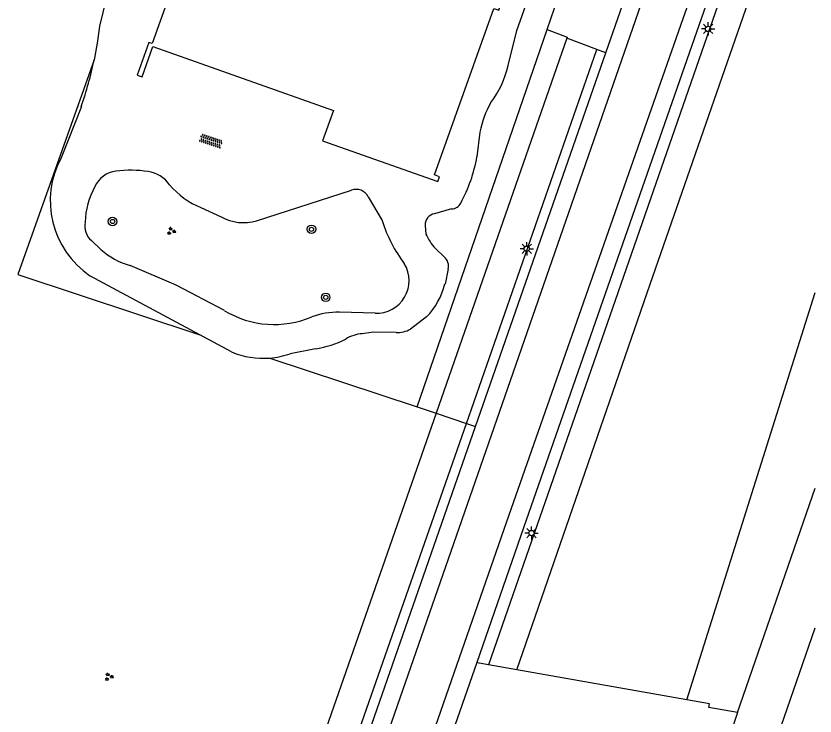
# Model space of a CAD drawing. Extents: x 128999 to 131010, y 395498 to 399007.
# Drawn here: x 130924.9 to 131000, y 397172.7 to 397238.6 of the extents above; entities that cross this region are included whole.
import ezdxf

# ---------------------------------------------------------------- set-up
doc = ezdxf.new("R2010")
doc.units = 0
for name, color, linetype in [('gg-bbg-hoofdgebouw', 7, 'Continuous'), ('gg-knt-verharding', 7, 'Continuous'), ('gg-knt-verharding nz', 7, 'Continuous'), ('gt-grn-groengrens', 7, 'Continuous'), ('gt-symb-boom', 7, 'Continuous'), ('gt-symb-groenvak', 7, 'Continuous'), ('gt-symb-lichtmast', 7, 'Continuous'), ('gt-symb-overige verharding', 7, 'Continuous')]:
    doc.layers.add(name, color=color, linetype=linetype)

# ---------------------------------------------------------------- blocks, each defined once
blk = doc.blocks.new('gt0-LMAST')
at = {"layer": 'gt-symb-lichtmast'}
for p, q in [((-0.182, 0.173), (-0.447, 0.438)), ((-0.005, 0.246), (-0.005, 0.621)), ((0.172, 0.173), (0.437, 0.438)), ((-0.255, -0.004), (-0.63, -0.004)), ((-0.182, -0.181), (-0.447, -0.446)), ((-0.005, -0.254), (-0.005, -0.629)), ((0.437, -0.446), (0.172, -0.181)), ((0.245, -0.004), (0.62, -0.004))]:
    blk.add_line(p, q, dxfattribs=at)
blk.add_circle((-0.005, -0.004), 0.25, dxfattribs=at)
blk = doc.blocks.new('gt0-BOOM')
at = {"layer": 'gt-symb-boom'}
for radius in [0.4, 0.2]:
    blk.add_circle((0, 0), radius, dxfattribs=at)
blk = doc.blocks.new('gt0-GRVAK')
at = {"layer": 'gt-symb-groenvak'}
for p, q in [((-0.11, 0.189), (-0.228, 0.24)), ((-0.182, 0.153), (0.088, 0.153)), ((-0.091, 0.211), (-0.156, 0.322)), ((-0.047, 0.214), (-0.047, 0.393)), ((-0.004, 0.211), (0.061, 0.322)), ((0.015, 0.189), (0.133, 0.24)), ((0.262, -0.052), (0.197, 0.059)), ((0.305, -0.049), (0.305, 0.13)), ((0.349, -0.052), (0.414, 0.059)), ((-0.245, -0.228), (-0.363, -0.177)), ((-0.318, -0.264), (-0.047, -0.264)), ((-0.226, -0.206), (-0.291, -0.095)), ((-0.183, -0.203), (-0.183, -0.024)), ((-0.139, -0.206), (-0.074, -0.095)), ((-0.12, -0.228), (-0.002, -0.177)), ((0.243, -0.074), (0.125, -0.023)), ((0.17, -0.11), (0.441, -0.11)), ((0.368, -0.074), (0.486, -0.023))]:
    blk.add_line(p, q, dxfattribs=at)
blk = doc.blocks.new('gt0-OVH')
at = {"layer": 'gt-symb-overige verharding'}
for points in [[(-0.972, 0.298), (-0.967, 0.308), (-0.965, 0.319), (-0.966, 0.33), (-0.971, 0.34), (-0.978, 0.348), (-0.988, 0.353), (-0.999, 0.355), (-1.01, 0.354), (-1.02, 0.349), (-1.028, 0.342), (-1.033, 0.332), (-1.035, 0.321), (-1.034, 0.31), (-1.029, 0.3), (-1.022, 0.292), (-1.012, 0.287), (-1.001, 0.285), (-0.99, 0.286), (-0.98, 0.291)], [(-0.872, 0.106), (-0.867, 0.116), (-0.865, 0.126), (-0.866, 0.137), (-0.871, 0.147), (-0.878, 0.156), (-0.888, 0.161), (-0.899, 0.163), (-0.91, 0.162), (-0.92, 0.157), (-0.928, 0.15), (-0.933, 0.14), (-0.935, 0.129), (-0.934, 0.118), (-0.929, 0.108), (-0.922, 0.1), (-0.912, 0.095), (-0.901, 0.092), (-0.89, 0.094), (-0.88, 0.098)], [(-0.772, 0.298), (-0.767, 0.308), (-0.765, 0.319), (-0.766, 0.33), (-0.771, 0.34), (-0.778, 0.348), (-0.788, 0.353), (-0.799, 0.355), (-0.81, 0.354), (-0.82, 0.349), (-0.828, 0.342), (-0.833, 0.332), (-0.835, 0.321), (-0.834, 0.31), (-0.829, 0.3), (-0.822, 0.292), (-0.812, 0.287), (-0.801, 0.285), (-0.79, 0.286), (-0.78, 0.291)], [(-0.672, 0.106), (-0.667, 0.116), (-0.665, 0.126), (-0.666, 0.137), (-0.671, 0.147), (-0.678, 0.156), (-0.688, 0.161), (-0.699, 0.163), (-0.71, 0.162), (-0.72, 0.157), (-0.728, 0.15), (-0.733, 0.14), (-0.735, 0.129), (-0.734, 0.118), (-0.729, 0.108), (-0.722, 0.1), (-0.712, 0.095), (-0.701, 0.092), (-0.69, 0.094), (-0.68, 0.098)], [(-0.572, 0.298), (-0.567, 0.308), (-0.565, 0.319), (-0.566, 0.33), (-0.571, 0.34), (-0.578, 0.348), (-0.588, 0.353), (-0.599, 0.355), (-0.61, 0.354), (-0.62, 0.349), (-0.628, 0.342), (-0.633, 0.332), (-0.635, 0.321), (-0.634, 0.31), (-0.629, 0.3), (-0.622, 0.292), (-0.612, 0.287), (-0.601, 0.285), (-0.59, 0.286), (-0.58, 0.291)], [(-0.472, 0.106), (-0.467, 0.116), (-0.465, 0.126), (-0.466, 0.137), (-0.471, 0.147), (-0.478, 0.156), (-0.488, 0.161), (-0.499, 0.163), (-0.51, 0.162), (-0.52, 0.157), (-0.528, 0.15), (-0.533, 0.14), (-0.535, 0.129), (-0.534, 0.118), (-0.529, 0.108), (-0.522, 0.1), (-0.512, 0.095), (-0.501, 0.092), (-0.49, 0.094), (-0.48, 0.098)], [(-0.372, 0.298), (-0.367, 0.308), (-0.365, 0.319), (-0.366, 0.33), (-0.371, 0.34), (-0.378, 0.348), (-0.388, 0.353), (-0.399, 0.355), (-0.41, 0.354), (-0.42, 0.349), (-0.428, 0.342), (-0.433, 0.332), (-0.435, 0.321), (-0.434, 0.31), (-0.429, 0.3), (-0.422, 0.292), (-0.412, 0.287), (-0.401, 0.285), (-0.39, 0.286), (-0.38, 0.291)], [(-0.272, 0.106), (-0.267, 0.116), (-0.265, 0.126), (-0.266, 0.137), (-0.271, 0.147), (-0.278, 0.156), (-0.288, 0.161), (-0.299, 0.163), (-0.31, 0.162), (-0.32, 0.157), (-0.328, 0.15), (-0.333, 0.14), (-0.335, 0.129), (-0.334, 0.118), (-0.329, 0.108), (-0.322, 0.1), (-0.312, 0.095), (-0.301, 0.092), (-0.29, 0.094), (-0.28, 0.098)], [(-0.172, 0.298), (-0.167, 0.308), (-0.165, 0.319), (-0.166, 0.33), (-0.171, 0.34), (-0.178, 0.348), (-0.188, 0.353), (-0.199, 0.355), (-0.21, 0.354), (-0.22, 0.349), (-0.228, 0.342), (-0.233, 0.332), (-0.235, 0.321), (-0.234, 0.31), (-0.229, 0.3), (-0.222, 0.292), (-0.212, 0.287), (-0.201, 0.285), (-0.19, 0.286), (-0.18, 0.291)], [(-0.072, 0.106), (-0.067, 0.116), (-0.065, 0.126), (-0.066, 0.137), (-0.071, 0.147), (-0.078, 0.156), (-0.088, 0.161), (-0.099, 0.163), (-0.11, 0.162), (-0.12, 0.157), (-0.128, 0.15), (-0.133, 0.14), (-0.135, 0.129), (-0.134, 0.118), (-0.129, 0.108), (-0.122, 0.1), (-0.112, 0.095), (-0.101, 0.092), (-0.09, 0.094), (-0.08, 0.098)], [(0.028, 0.298), (0.033, 0.308), (0.035, 0.319), (0.034, 0.33), (0.029, 0.34), (0.022, 0.348), (0.012, 0.353), (0.001, 0.355), (-0.01, 0.354), (-0.02, 0.349), (-0.028, 0.342), (-0.033, 0.332), (-0.035, 0.321), (-0.034, 0.31), (-0.029, 0.3), (-0.022, 0.292), (-0.012, 0.287), (-0.001, 0.285), (0.01, 0.286), (0.02, 0.291)], [(0.128, 0.106), (0.133, 0.116), (0.135, 0.126), (0.134, 0.137), (0.129, 0.147), (0.122, 0.156), (0.112, 0.161), (0.101, 0.163), (0.09, 0.162), (0.08, 0.157), (0.072, 0.15), (0.067, 0.14), (0.065, 0.129), (0.066, 0.118), (0.071, 0.108), (0.078, 0.1), (0.088, 0.095), (0.099, 0.092), (0.11, 0.094), (0.12, 0.098)], [(0.228, 0.298), (0.233, 0.308), (0.235, 0.319), (0.234, 0.33), (0.229, 0.34), (0.222, 0.348), (0.212, 0.353), (0.201, 0.355), (0.19, 0.354), (0.18, 0.349), (0.172, 0.342), (0.167, 0.332), (0.165, 0.321), (0.166, 0.31), (0.171, 0.3), (0.178, 0.292), (0.188, 0.287), (0.199, 0.285), (0.21, 0.286), (0.22, 0.291)], [(0.328, 0.106), (0.333, 0.116), (0.335, 0.126), (0.334, 0.137), (0.329, 0.147), (0.322, 0.156), (0.312, 0.161), (0.301, 0.163), (0.29, 0.162), (0.28, 0.157), (0.272, 0.15), (0.267, 0.14), (0.265, 0.129), (0.266, 0.118), (0.271, 0.108), (0.278, 0.1), (0.288, 0.095), (0.299, 0.092), (0.31, 0.094), (0.32, 0.098)], [(0.428, 0.298), (0.433, 0.308), (0.435, 0.319), (0.434, 0.33), (0.429, 0.34), (0.422, 0.348), (0.412, 0.353), (0.401, 0.355), (0.39, 0.354), (0.38, 0.349), (0.372, 0.342), (0.367, 0.332), (0.365, 0.321), (0.366, 0.31), (0.371, 0.3), (0.378, 0.292), (0.388, 0.287), (0.399, 0.285), (0.41, 0.286), (0.42, 0.291)], [(0.528, 0.106), (0.533, 0.116), (0.535, 0.126), (0.534, 0.137), (0.529, 0.147), (0.522, 0.156), (0.512, 0.161), (0.501, 0.163), (0.49, 0.162), (0.48, 0.157), (0.472, 0.15), (0.467, 0.14), (0.465, 0.129), (0.466, 0.118), (0.471, 0.108), (0.478, 0.1), (0.488, 0.095), (0.499, 0.092), (0.51, 0.094), (0.52, 0.098)], [(0.628, 0.298), (0.633, 0.308), (0.635, 0.319), (0.634, 0.33), (0.629, 0.34), (0.622, 0.348), (0.612, 0.353), (0.601, 0.355), (0.59, 0.354), (0.58, 0.349), (0.572, 0.342), (0.567, 0.332), (0.565, 0.321), (0.566, 0.31), (0.571, 0.3), (0.578, 0.292), (0.588, 0.287), (0.599, 0.285), (0.61, 0.286), (0.62, 0.291)], [(0.728, 0.106), (0.733, 0.116), (0.735, 0.126), (0.734, 0.137), (0.729, 0.147), (0.722, 0.156), (0.712, 0.161), (0.701, 0.163), (0.69, 0.162), (0.68, 0.157), (0.672, 0.15), (0.667, 0.14), (0.665, 0.129), (0.666, 0.118), (0.671, 0.108), (0.678, 0.1), (0.688, 0.095), (0.699, 0.092), (0.71, 0.094), (0.72, 0.098)], [(0.828, 0.298), (0.833, 0.308), (0.835, 0.319), (0.834, 0.33), (0.829, 0.34), (0.822, 0.348), (0.812, 0.353), (0.801, 0.355), (0.79, 0.354), (0.78, 0.349), (0.772, 0.342), (0.767, 0.332), (0.765, 0.321), (0.766, 0.31), (0.771, 0.3), (0.778, 0.292), (0.788, 0.287), (0.799, 0.285), (0.81, 0.286), (0.82, 0.291)], [(0.928, 0.106), (0.933, 0.116), (0.935, 0.126), (0.934, 0.137), (0.929, 0.147), (0.922, 0.156), (0.912, 0.161), (0.901, 0.163), (0.89, 0.162), (0.88, 0.157), (0.872, 0.15), (0.867, 0.14), (0.865, 0.129), (0.866, 0.118), (0.871, 0.108), (0.878, 0.1), (0.888, 0.095), (0.899, 0.092), (0.91, 0.094), (0.92, 0.098)], [(1.028, 0.298), (1.033, 0.308), (1.035, 0.319), (1.034, 0.33), (1.029, 0.34), (1.022, 0.348), (1.012, 0.353), (1.001, 0.355), (0.99, 0.354), (0.98, 0.349), (0.972, 0.342), (0.967, 0.332), (0.965, 0.321), (0.966, 0.31), (0.971, 0.3), (0.978, 0.292), (0.988, 0.287), (0.999, 0.285), (1.01, 0.286), (1.02, 0.291)], [(-0.972, -0.142), (-0.967, -0.132), (-0.965, -0.121), (-0.966, -0.11), (-0.971, -0.1), (-0.978, -0.092), (-0.988, -0.087), (-0.999, -0.085), (-1.01, -0.086), (-1.02, -0.091), (-1.028, -0.098), (-1.033, -0.108), (-1.035, -0.119), (-1.034, -0.13), (-1.029, -0.14), (-1.022, -0.148), (-1.012, -0.153), (-1.001, -0.155), (-0.99, -0.154), (-0.98, -0.149)], [(-0.872, -0.334), (-0.867, -0.324), (-0.865, -0.314), (-0.866, -0.303), (-0.871, -0.293), (-0.878, -0.284), (-0.888, -0.279), (-0.899, -0.277), (-0.91, -0.278), (-0.92, -0.283), (-0.928, -0.29), (-0.933, -0.3), (-0.935, -0.311), (-0.934, -0.322), (-0.929, -0.332), (-0.922, -0.34), (-0.912, -0.345), (-0.901, -0.348), (-0.89, -0.346), (-0.88, -0.342)], [(-0.772, -0.142), (-0.767, -0.132), (-0.765, -0.121), (-0.766, -0.11), (-0.771, -0.1), (-0.778, -0.092), (-0.788, -0.087), (-0.799, -0.085), (-0.81, -0.086), (-0.82, -0.091), (-0.828, -0.098), (-0.833, -0.108), (-0.835, -0.119), (-0.834, -0.13), (-0.829, -0.14), (-0.822, -0.148), (-0.812, -0.153), (-0.801, -0.155), (-0.79, -0.154), (-0.78, -0.149)], [(-0.672, -0.334), (-0.667, -0.324), (-0.665, -0.314), (-0.666, -0.303), (-0.671, -0.293), (-0.678, -0.284), (-0.688, -0.279), (-0.699, -0.277), (-0.71, -0.278), (-0.72, -0.283), (-0.728, -0.29), (-0.733, -0.3), (-0.735, -0.311), (-0.734, -0.322), (-0.729, -0.332), (-0.722, -0.34), (-0.712, -0.345), (-0.701, -0.348), (-0.69, -0.346), (-0.68, -0.342)], [(-0.572, -0.142), (-0.567, -0.132), (-0.565, -0.121), (-0.566, -0.11), (-0.571, -0.1), (-0.578, -0.092), (-0.588, -0.087), (-0.599, -0.085), (-0.61, -0.086), (-0.62, -0.091), (-0.628, -0.098), (-0.633, -0.108), (-0.635, -0.119), (-0.634, -0.13), (-0.629, -0.14), (-0.622, -0.148), (-0.612, -0.153), (-0.601, -0.155), (-0.59, -0.154), (-0.58, -0.149)], [(-0.472, -0.334), (-0.467, -0.324), (-0.465, -0.314), (-0.466, -0.303), (-0.471, -0.293), (-0.478, -0.284), (-0.488, -0.279), (-0.499, -0.277), (-0.51, -0.278), (-0.52, -0.283), (-0.528, -0.29), (-0.533, -0.3), (-0.535, -0.311), (-0.534, -0.322), (-0.529, -0.332), (-0.522, -0.34), (-0.512, -0.345), (-0.501, -0.348), (-0.49, -0.346), (-0.48, -0.342)], [(-0.372, -0.142), (-0.367, -0.132), (-0.365, -0.121), (-0.366, -0.11), (-0.371, -0.1), (-0.378, -0.092), (-0.388, -0.087), (-0.399, -0.085), (-0.41, -0.086), (-0.42, -0.091), (-0.428, -0.098), (-0.433, -0.108), (-0.435, -0.119), (-0.434, -0.13), (-0.429, -0.14), (-0.422, -0.148), (-0.412, -0.153), (-0.401, -0.155), (-0.39, -0.154), (-0.38, -0.149)], [(-0.272, -0.334), (-0.267, -0.324), (-0.265, -0.314), (-0.266, -0.303), (-0.271, -0.293), (-0.278, -0.284), (-0.288, -0.279), (-0.299, -0.277), (-0.31, -0.278), (-0.32, -0.283), (-0.328, -0.29), (-0.333, -0.3), (-0.335, -0.311), (-0.334, -0.322), (-0.329, -0.332), (-0.322, -0.34), (-0.312, -0.345), (-0.301, -0.348), (-0.29, -0.346), (-0.28, -0.342)], [(-0.172, -0.142), (-0.167, -0.132), (-0.165, -0.121), (-0.166, -0.11), (-0.171, -0.1), (-0.178, -0.092), (-0.188, -0.087), (-0.199, -0.085), (-0.21, -0.086), (-0.22, -0.091), (-0.228, -0.098), (-0.233, -0.108), (-0.235, -0.119), (-0.234, -0.13), (-0.229, -0.14), (-0.222, -0.148), (-0.212, -0.153), (-0.201, -0.155), (-0.19, -0.154), (-0.18, -0.149)], [(-0.072, -0.334), (-0.067, -0.324), (-0.065, -0.314), (-0.066, -0.303), (-0.071, -0.293), (-0.078, -0.284), (-0.088, -0.279), (-0.099, -0.277), (-0.11, -0.278), (-0.12, -0.283), (-0.128, -0.29), (-0.133, -0.3), (-0.135, -0.311), (-0.134, -0.322), (-0.129, -0.332), (-0.122, -0.34), (-0.112, -0.345), (-0.101, -0.348), (-0.09, -0.346), (-0.08, -0.342)], [(0.028, -0.142), (0.033, -0.132), (0.035, -0.121), (0.034, -0.11), (0.029, -0.1), (0.022, -0.092), (0.012, -0.087), (0.001, -0.085), (-0.01, -0.086), (-0.02, -0.091), (-0.028, -0.098), (-0.033, -0.108), (-0.035, -0.119), (-0.034, -0.13), (-0.029, -0.14), (-0.022, -0.148), (-0.012, -0.153), (-0.001, -0.155), (0.01, -0.154), (0.02, -0.149)], [(0.128, -0.334), (0.133, -0.324), (0.135, -0.314), (0.134, -0.303), (0.129, -0.293), (0.122, -0.284), (0.112, -0.279), (0.101, -0.277), (0.09, -0.278), (0.08, -0.283), (0.072, -0.29), (0.067, -0.3), (0.065, -0.311), (0.066, -0.322), (0.071, -0.332), (0.078, -0.34), (0.088, -0.345), (0.099, -0.348), (0.11, -0.346), (0.12, -0.342)], [(0.228, -0.142), (0.233, -0.132), (0.235, -0.121), (0.234, -0.11), (0.229, -0.1), (0.222, -0.092), (0.212, -0.087), (0.201, -0.085), (0.19, -0.086), (0.18, -0.091), (0.172, -0.098), (0.167, -0.108), (0.165, -0.119), (0.166, -0.13), (0.171, -0.14), (0.178, -0.148), (0.188, -0.153), (0.199, -0.155), (0.21, -0.154), (0.22, -0.149)], [(0.328, -0.334), (0.333, -0.324), (0.335, -0.314), (0.334, -0.303), (0.329, -0.293), (0.322, -0.284), (0.312, -0.279), (0.301, -0.277), (0.29, -0.278), (0.28, -0.283), (0.272, -0.29), (0.267, -0.3), (0.265, -0.311), (0.266, -0.322), (0.271, -0.332), (0.278, -0.34), (0.288, -0.345), (0.299, -0.348), (0.31, -0.346), (0.32, -0.342)], [(0.428, -0.142), (0.433, -0.132), (0.435, -0.121), (0.434, -0.11), (0.429, -0.1), (0.422, -0.092), (0.412, -0.087), (0.401, -0.085), (0.39, -0.086), (0.38, -0.091), (0.372, -0.098), (0.367, -0.108), (0.365, -0.119), (0.366, -0.13), (0.371, -0.14), (0.378, -0.148), (0.388, -0.153), (0.399, -0.155), (0.41, -0.154), (0.42, -0.149)], [(0.528, -0.334), (0.533, -0.324), (0.535, -0.314), (0.534, -0.303), (0.529, -0.293), (0.522, -0.284), (0.512, -0.279), (0.501, -0.277), (0.49, -0.278), (0.48, -0.283), (0.472, -0.29), (0.467, -0.3), (0.465, -0.311), (0.466, -0.322), (0.471, -0.332), (0.478, -0.34), (0.488, -0.345), (0.499, -0.348), (0.51, -0.346), (0.52, -0.342)], [(0.628, -0.142), (0.633, -0.132), (0.635, -0.121), (0.634, -0.11), (0.629, -0.1), (0.622, -0.092), (0.612, -0.087), (0.601, -0.085), (0.59, -0.086), (0.58, -0.091), (0.572, -0.098), (0.567, -0.108), (0.565, -0.119), (0.566, -0.13), (0.571, -0.14), (0.578, -0.148), (0.588, -0.153), (0.599, -0.155), (0.61, -0.154), (0.62, -0.149)], [(0.728, -0.334), (0.733, -0.324), (0.735, -0.314), (0.734, -0.303), (0.729, -0.293), (0.722, -0.284), (0.712, -0.279), (0.701, -0.277), (0.69, -0.278), (0.68, -0.283), (0.672, -0.29), (0.667, -0.3), (0.665, -0.311), (0.666, -0.322), (0.671, -0.332), (0.678, -0.34), (0.688, -0.345), (0.699, -0.348), (0.71, -0.346), (0.72, -0.342)], [(0.828, -0.142), (0.833, -0.132), (0.835, -0.121), (0.834, -0.11), (0.829, -0.1), (0.822, -0.092), (0.812, -0.087), (0.801, -0.085), (0.79, -0.086), (0.78, -0.091), (0.772, -0.098), (0.767, -0.108), (0.765, -0.119), (0.766, -0.13), (0.771, -0.14), (0.778, -0.148), (0.788, -0.153), (0.799, -0.155), (0.81, -0.154), (0.82, -0.149)], [(0.928, -0.334), (0.933, -0.324), (0.935, -0.314), (0.934, -0.303), (0.929, -0.293), (0.922, -0.284), (0.912, -0.279), (0.901, -0.277), (0.89, -0.278), (0.88, -0.283), (0.872, -0.29), (0.867, -0.3), (0.865, -0.311), (0.866, -0.322), (0.871, -0.332), (0.878, -0.34), (0.888, -0.345), (0.899, -0.348), (0.91, -0.346), (0.92, -0.342)], [(1.028, -0.142), (1.033, -0.132), (1.035, -0.121), (1.034, -0.11), (1.029, -0.1), (1.022, -0.092), (1.012, -0.087), (1.001, -0.085), (0.99, -0.086), (0.98, -0.091), (0.972, -0.098), (0.967, -0.108), (0.965, -0.119), (0.966, -0.13), (0.971, -0.14), (0.978, -0.148), (0.988, -0.153), (0.999, -0.155), (1.01, -0.154), (1.02, -0.149)]]:
    blk.add_lwpolyline(points, close=True, dxfattribs=at)

msp = doc.modelspace()

# ---------------------------------------------------------------- linework, layer by layer
at = {"layer": 'gg-bbg-hoofdgebouw'}
msp.add_lwpolyline([(130941.403, 397247.45), (130939.824, 397242.995), (130941.256, 397242.487), (130940.898, 397241.479), (130939.787, 397241.873), (130937.69, 397235.958), (130937.379, 397236.068), (130936.291, 397232.998), (130936.753, 397232.834), (130937.761, 397235.679), (130954.725, 397229.666), (130953.717, 397226.821), (130964.549, 397222.982), (130964.709, 397223.434), (130964.246, 397223.602), (130969.809, 397239.271), (130970.27, 397239.108), (130970.434, 397239.569), (130964.651, 397241.626), (130963.88, 397239.459), (130941.403, 397247.45)], dxfattribs=at)
at = {"layer": 'gg-knt-verharding'}
for p, q in [((130980.328, 397235.099), (130988.859, 397259.436)), ((130968.095, 397199.944), (130980.328, 397235.099)), ((130931.037, 397230.038), (130929.13, 397225.223)), ((130968.496, 397227.623), (130968.222, 397225.301)), ((130947.502, 397219.285), (130956.421, 397222.154)), ((130958.007, 397221.542), (130959.318, 397219.307)), ((130942.275, 397220.525), (130944.179, 397219.659)), ((130965.835, 397220.413), (130964.242, 397219.954)), ((130963.359, 397218.856), (130963.428, 397218.043)), ((130932.864, 397216.589), (130931.984, 397217.423)), ((130964.318, 397216.695), (130965.174, 397215.869)), ((130965.516, 397214.768), (130965.22, 397213.341)), ((130942.168, 397208.563), (130931.844, 397214.116)), ((130958.653, 397210.601), (130955.292, 397210.685)), ((130963.494, 397210.24), (130961.973, 397209.094)), ((130945.16, 397206.948), (130942.168, 397208.563)), ((130953.047, 397207.253), (130950.669, 397206.786)), ((130992.728, 397173.02), (131000, 397194.121)), ((130968.198, 397177.725), (130966.138, 397171.803)), ((130971.987, 397177.036), (130969.311, 397177.508)), ((130987.945, 397174.222), (130971.987, 397177.036)), ((130992.728, 397173.02), (130990.742, 397167.259))]:
    msp.add_line(p, q, dxfattribs=at)
for points in [[(130995.791, 397256.79), (130989.103, 397237.747), (130972.603, 397190.391), (130968.198, 397177.725)], [(130937.417, 397251.448), (130936.328, 397248.897), (130933.386, 397240.214), (130932.759, 397237.588), (130932.534, 397236.009), (130932.242, 397234.441)], [(130971.145, 397233.889), (130971.983, 397237.182), (130972.804, 397239.571)], [(130944.495, 397210.833), (130939.951, 397213.217), (130935.623, 397215.08)], [(130960.619, 397208.788), (130958.507, 397208.816), (130957.448, 397208.664)], [(130934.493, 397103.573), (130945.414, 397134.942), (130957.382, 397169.156), (130968.095, 397199.944)], [(130969.311, 397177.508), (130968.432, 397177.663), (130968.198, 397177.725)], [(130992.728, 397173.02), (130990.025, 397173.491), (130990.074, 397173.847), (130987.945, 397174.222)]]:
    msp.add_lwpolyline(points, dxfattribs=at)
for centre, radius, start, end in [((130895.687, 397242.079), 37.344, 341.19016, 348.19833), ((130962.55, 397235.792), 8.803, 322.28643, 347.51595), ((130978.461, 397225.557), 10.177, 151.54055, 168.28847), ((130936.686, 397221.184), 8.567, 151.8734, 235.58897), ((130953.857, 397227.883), 14.595, 331.66797, 349.80835), ((130934.575, 397221.476), 2.492, 96.51331, 155.43146), ((130935.684, 397213.539), 10.506, 81.09343, 97.61609), ((130936.898, 397220.975), 2.971, 34.84105, 82.01656), ((130939.303, 397218.779), 7.928, 151.91417, 177.32779), ((130945.138, 397227.525), 7.563, 219.90645, 247.75176), ((130956.883, 397220.99), 1.252, 26.15549, 111.64366), ((130965.838, 397221.374), 0.961, 269.81026, 334.28344), ((130964.406, 397218.918), 1.048, 98.97504, 183.41321), ((130933.156, 397218.799), 1.807, 168.81994, 229.5767), ((130946.291, 397223.473), 4.36, 241.02821, 286.12869), ((130972, 397223.246), 13.28, 197.25256, 216.98129), ((130967.818, 397219.973), 4.795, 203.73787, 223.1307), ((130937.658, 397222.078), 7.288, 228.86528, 253.78294), ((130964.435, 397215.036), 1.114, 346.08353, 48.42885), ((130958.798, 397213.649), 3.052, 267.27233, 31.79336), ((130958.136, 397215.253), 7.337, 316.90429, 344.89555), ((130949.161, 397218.559), 9.026, 238.87388, 293.04726), ((130955.187, 397203.272), 7.414, 89.18849, 109.65031), ((130957.698, 397205.181), 3.492, 94.09934, 121.29161), ((130960.761, 397211.308), 2.524, 266.77576, 298.69373), ((130951.837, 397215.887), 8.718, 277.98025, 297.66145), ((130948.124, 397214.004), 7.653, 247.21292, 274.66137), ((130948.126, 397213.999), 7.648, 274.64999, 289.42148)]:
    msp.add_arc(centre, radius, start, end, dxfattribs=at)
at = {"layer": 'gg-knt-verharding nz'}
msp.add_line((130939.983, 397007.077), (131000, 397180.988), dxfattribs=at)
for points in [[(130847.291, 396960.604), (130856.651, 396970.937), (130864.886, 396979.591), (130874.55, 396989.593), (130881.232, 396996.916), (130887.542, 397004.571), (130893.441, 397012.567), (130901.282, 397024.034), (130905.31, 397030.294), (130909.102, 397036.69), (130915.952, 397049.9), (130921.633, 397062.563), (130925.267, 397071.82), (130928.658, 397081.153), (130936.035, 397102.771), (130947.193, 397134.741), (130958.971, 397168.561), (130971.382, 397204.268), (130983.397, 397238.952), (130990.264, 397258.899)], [(130853.021, 396960.93), (130863.8, 396972.657), (130873.512, 396982.665), (130882.981, 396992.909), (130891.865, 397003.687), (130900.058, 397015.016), (130907.692, 397026.706), (130914.77, 397038.745), (130921.114, 397051.185), (130926.601, 397064.04), (130931.863, 397078.045), (130938.069, 397096.208), (130971.041, 397191.011), (130987.593, 397238.305), (130994.387, 397257.326)]]:
    msp.add_lwpolyline(points, dxfattribs=at)
at = {"layer": 'gt-grn-groengrens'}
for p, q in [((130996.915, 397257.002), (130969.311, 397177.508)), ((130974.831, 397237.291), (130977.298, 397244.5)), ((130962.594, 397201.773), (130974.831, 397237.291)), ((130976.679, 397236.482), (130964.377, 397201.18)), ((130979.507, 397235.41), (130976.679, 397236.482)), ((130967.229, 397200.232), (130979.507, 397235.41)), ((130980.328, 397235.099), (130979.507, 397235.41)), ((130987.945, 397174.222), (131000, 397212.553)), ((130948.746, 397206.376), (130962.594, 397201.773)), ((130964.377, 397201.18), (130929.951, 397102.531)), ((130962.594, 397201.773), (130964.377, 397201.18)), ((130964.377, 397201.18), (130967.229, 397200.232)), ((130933.404, 397103.323), (130967.229, 397200.232)), ((130967.229, 397200.232), (130968.095, 397199.944))]:
    msp.add_line(p, q, dxfattribs=at)
for points in [[(130971.987, 397177.036), (130984.509, 397213.336), (130999.263, 397255.813), (131000, 397257.856)], [(130974.831, 397237.291), (130976.709, 397236.567), (130976.679, 397236.482)], [(130932.242, 397234.441), (130925.073, 397214.245), (130942.168, 397208.563)]]:
    msp.add_lwpolyline(points, dxfattribs=at)

# ---------------------------------------------------------------- block references
at = {"layer": 'gt-symb-boom'}
for p in [(130933.972, 397219.223), (130952.671, 397218.487), (130954.007, 397212.087)]:
    msp.add_blockref('gt0-BOOM', p, dxfattribs=at)
at = {"layer": 'gt-symb-groenvak'}
msp.add_blockref('gt0-GRVAK', (130939.479, 397218.314), dxfattribs=at)
at = {"layer": 'gt-symb-groenvak', "rotation": 7.352379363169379}
msp.add_blockref('gt0-GRVAK', (130933.605, 397176.385), dxfattribs=at)
at = {"layer": 'gt-symb-lichtmast'}
for p in [(130989.955, 397237.339), (130972.911, 397216.659), (130973.353, 397189.911)]:
    msp.add_blockref('gt0-LMAST', p, dxfattribs=at)
at = {"layer": 'gt-symb-overige verharding', "rotation": 161.58316555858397}
msp.add_blockref('gt0-OVH', (130943.218, 397226.79), dxfattribs=at)

doc.saveas('drawing.dxf')
